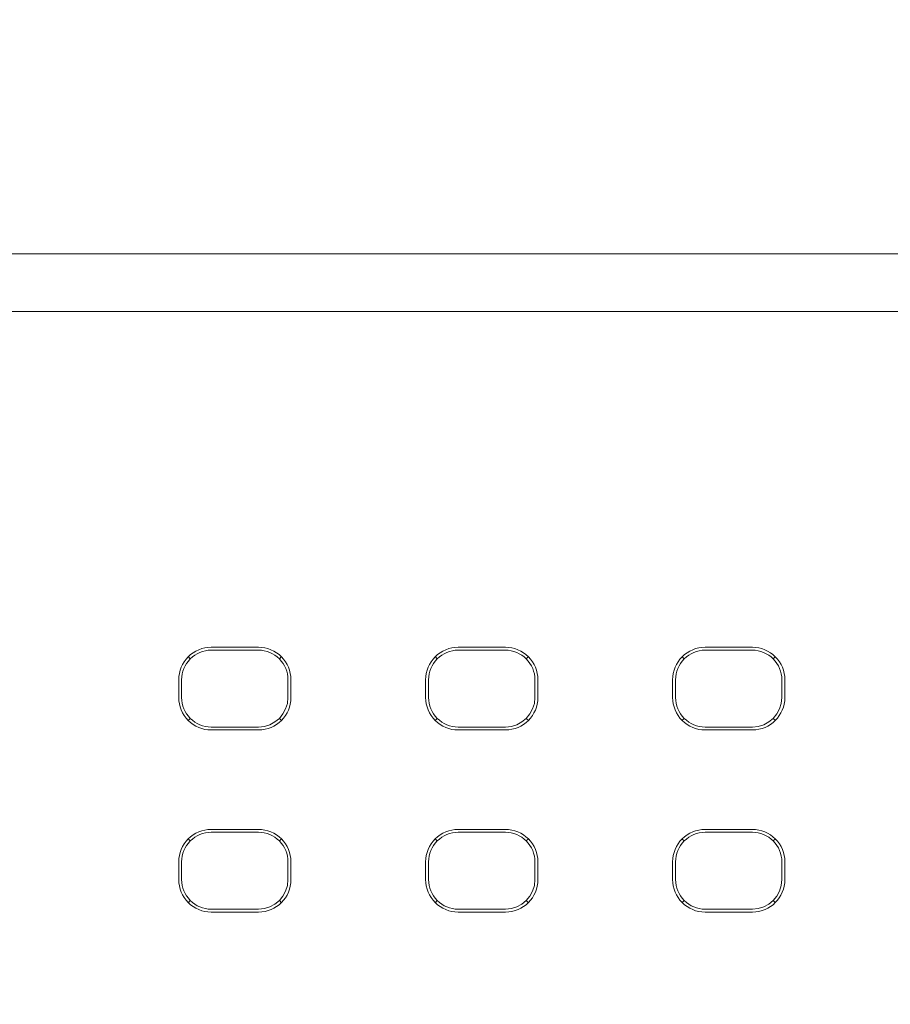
# Model space of a CAD drawing. Header units: millimetres. Extents: x -1114 to 1396, y -630 to 631.
# Tile 448 of 656: x 384 to 399, y -456 to -439. Entities that reach past the tile are written whole.
import ezdxf

# ---------------------------------------------------------------- set-up
doc = ezdxf.new("R2010")
doc.units = ezdxf.units.MM
doc.header["$MEASUREMENT"] = 0

msp = doc.modelspace()

# ---------------------------------------------------------------- linework, layer by layer
at = {"lineweight": 18}
for points, knots in [([(1038.9843, -629.7647), (1038.9843, -629.7647), (-1111.4882, -629.7647), (-1111.4882, -629.7647), (-1111.4882, -629.7647), (-1111.4882, -629.7647), (-1111.4882, 630.7883), (-1111.4882, 630.7883), (-1111.4882, 630.7883), (-1111.4882, 630.7883), (1038.9843, 630.7883), (1038.9843, 630.7883)], [0, 0, 0, 0, 0.3333333, 0.3333333, 0.3333333, 0.3333333, 0.6666667, 0.6666667, 0.6666667, 0.6666667, 1, 1, 1, 1]), ([(375.0281, -443.4076), (375.074, -443.4076), (375.1245, -443.4076), (375.1797, -443.4076), (375.1797, -443.4076), (375.213, -443.4076), (375.248, -443.4076), (375.2844, -443.4076), (375.2844, -443.4076), (375.3208, -443.4076), (375.3586, -443.4076), (375.3978, -443.4076), (375.3978, -443.4076), (375.5545, -443.4076), (375.7332, -443.4076), (375.934, -443.4076), (375.934, -443.4076), (375.9842, -443.4076), (376.0358, -443.4076), (376.0888, -443.4076), (376.0888, -443.4076), (376.1418, -443.4076), (376.1958, -443.4076), (376.2506, -443.4076), (376.2506, -443.4076), (376.3604, -443.4076), (376.4738, -443.4076), (376.5909, -443.4076), (376.5909, -443.4076), (376.7079, -443.4076), (376.8286, -443.4076), (376.953, -443.4076), (376.953, -443.4076), (377.0151, -443.4076), (377.0782, -443.4076), (377.1423, -443.4076), (377.1423, -443.4076), (377.2064, -443.4076), (377.2715, -443.4076), (377.3369, -443.4076), (377.3369, -443.4076), (377.4677, -443.4076), (377.6, -443.4076), (377.7336, -443.4076), (377.7336, -443.4076), (377.8673, -443.4076), (378.0024, -443.4076), (378.1388, -443.4076), (378.1388, -443.4076), (378.1729, -443.4076), (378.2071, -443.4076), (378.2414, -443.4076), (378.2414, -443.4076), (378.2757, -443.4076), (378.3101, -443.4076), (378.3446, -443.4076), (378.3446, -443.4076), (378.4137, -443.4076), (378.4831, -443.4076), (378.5529, -443.4076), (378.5529, -443.4076), (378.6226, -443.4076), (378.6923, -443.4076), (378.7621, -443.4076), (378.7621, -443.4076), (378.8318, -443.4076), (378.9015, -443.4076), (378.9713, -443.4076), (378.9713, -443.4076), (379.041, -443.4076), (379.1108, -443.4076), (379.1805, -443.4076), (379.1805, -443.4076), (379.2502, -443.4076), (379.32, -443.4076), (379.3897, -443.4076), (379.3897, -443.4076), (379.5292, -443.4076), (379.6687, -443.4076), (379.8081, -443.4076), (379.8081, -443.4076), (382.0398, -443.4076), (384.2714, -443.4076), (386.503, -443.4076), (386.503, -443.4076), (390.9663, -443.4076), (395.4295, -443.4076), (399.8928, -443.4076)], [0, 0, 0, 0, 0.0454545, 0.0454545, 0.0454545, 0.0454545, 0.0909091, 0.0909091, 0.0909091, 0.0909091, 0.1363636, 0.1363636, 0.1363636, 0.1363636, 0.1818182, 0.1818182, 0.1818182, 0.1818182, 0.2272727, 0.2272727, 0.2272727, 0.2272727, 0.2727273, 0.2727273, 0.2727273, 0.2727273, 0.3181818, 0.3181818, 0.3181818, 0.3181818, 0.3636364, 0.3636364, 0.3636364, 0.3636364, 0.4090909, 0.4090909, 0.4090909, 0.4090909, 0.4545455, 0.4545455, 0.4545455, 0.4545455, 0.5, 0.5, 0.5, 0.5, 0.5454545, 0.5454545, 0.5454545, 0.5454545, 0.5909091, 0.5909091, 0.5909091, 0.5909091, 0.6363636, 0.6363636, 0.6363636, 0.6363636, 0.6818182, 0.6818182, 0.6818182, 0.6818182, 0.7272727, 0.7272727, 0.7272727, 0.7272727, 0.7727273, 0.7727273, 0.7727273, 0.7727273, 0.8181818, 0.8181818, 0.8181818, 0.8181818, 0.8636364, 0.8636364, 0.8636364, 0.8636364, 0.9090909, 0.9090909, 0.9090909, 0.9090909, 0.9545455, 0.9545455, 0.9545455, 0.9545455, 1, 1, 1, 1]), ([(387.3658, -450.0654), (387.22, -450.0654), (387.08, -450.1234), (386.9769, -450.2265), (386.9769, -450.2265), (386.8737, -450.3297), (386.8158, -450.4696), (386.8158, -450.6155)], [0, 0, 0, 0, 0.5, 0.5, 0.5, 0.5, 1, 1, 1, 1]), ([(388.7159, -450.6155), (388.7159, -450.4696), (388.658, -450.3297), (388.5548, -450.2265), (388.5548, -450.2265), (388.4516, -450.1234), (388.3117, -450.0654), (388.1658, -450.0654)], [0, 0, 0, 0, 0.5, 0.5, 0.5, 0.5, 1, 1, 1, 1]), ([(391.5467, -450.0654), (391.4008, -450.0654), (391.2609, -450.1234), (391.1577, -450.2265), (391.1577, -450.2265), (391.0546, -450.3297), (390.9966, -450.4696), (390.9966, -450.6155)], [0, 0, 0, 0, 0.5, 0.5, 0.5, 0.5, 1, 1, 1, 1]), ([(392.8968, -450.6155), (392.8968, -450.4696), (392.8388, -450.3297), (392.7357, -450.2265), (392.7357, -450.2265), (392.6325, -450.1234), (392.4926, -450.0654), (392.3467, -450.0654)], [0, 0, 0, 0, 0.5, 0.5, 0.5, 0.5, 1, 1, 1, 1]), ([(395.7276, -450.0654), (395.5817, -450.0654), (395.4418, -450.1234), (395.3386, -450.2265), (395.3386, -450.2265), (395.2354, -450.3297), (395.1775, -450.4696), (395.1775, -450.6155)], [0, 0, 0, 0, 0.5, 0.5, 0.5, 0.5, 1, 1, 1, 1]), ([(397.0776, -450.6155), (397.0776, -450.4696), (397.0197, -450.3297), (396.9165, -450.2265), (396.9165, -450.2265), (396.8134, -450.1234), (396.6734, -450.0654), (396.5276, -450.0654)], [0, 0, 0, 0, 0.5, 0.5, 0.5, 0.5, 1, 1, 1, 1]), ([(387.3658, -450.1155), (387.2332, -450.1155), (387.1061, -450.1682), (387.0123, -450.2619), (387.0123, -450.2619), (386.9185, -450.3557), (386.8658, -450.4829), (386.8658, -450.6155)], [0, 0, 0, 0, 0.5, 0.5, 0.5, 0.5, 1, 1, 1, 1]), ([(388.6658, -450.6155), (388.6658, -450.4829), (388.6132, -450.3557), (388.5194, -450.2619), (388.5194, -450.2619), (388.4256, -450.1682), (388.2985, -450.1155), (388.1658, -450.1155)], [0, 0, 0, 0, 0.5, 0.5, 0.5, 0.5, 1, 1, 1, 1]), ([(391.5467, -450.1155), (391.4141, -450.1155), (391.2869, -450.1682), (391.1932, -450.2619), (391.1932, -450.2619), (391.0994, -450.3557), (391.0467, -450.4829), (391.0467, -450.6155)], [0, 0, 0, 0, 0.5, 0.5, 0.5, 0.5, 1, 1, 1, 1]), ([(392.8467, -450.6155), (392.8467, -450.4829), (392.794, -450.3557), (392.7003, -450.2619), (392.7003, -450.2619), (392.6065, -450.1682), (392.4793, -450.1155), (392.3467, -450.1155)], [0, 0, 0, 0, 0.5, 0.5, 0.5, 0.5, 1, 1, 1, 1]), ([(395.7276, -450.1155), (395.595, -450.1155), (395.4678, -450.1682), (395.374, -450.2619), (395.374, -450.2619), (395.2802, -450.3557), (395.2276, -450.4829), (395.2276, -450.6155)], [0, 0, 0, 0, 0.5, 0.5, 0.5, 0.5, 1, 1, 1, 1]), ([(397.0276, -450.6155), (397.0276, -450.4829), (396.9749, -450.3557), (396.8811, -450.2619), (396.8811, -450.2619), (396.7873, -450.1682), (396.6602, -450.1155), (396.5276, -450.1155)], [0, 0, 0, 0, 0.5, 0.5, 0.5, 0.5, 1, 1, 1, 1]), ([(386.8158, -450.9155), (386.8158, -451.0614), (386.8737, -451.2013), (386.9769, -451.3045), (386.9769, -451.3045), (387.08, -451.4076), (387.22, -451.4656), (387.3658, -451.4656)], [0, 0, 0, 0, 0.5, 0.5, 0.5, 0.5, 1, 1, 1, 1]), ([(386.8658, -450.9155), (386.8658, -451.0481), (386.9185, -451.1753), (387.0123, -451.2691), (387.0123, -451.2691), (387.1061, -451.3628), (387.2332, -451.4155), (387.3658, -451.4155)], [0, 0, 0, 0, 0.5, 0.5, 0.5, 0.5, 1, 1, 1, 1]), ([(390.9966, -450.9155), (390.9966, -451.0614), (391.0546, -451.2013), (391.1577, -451.3045), (391.1577, -451.3045), (391.2609, -451.4076), (391.4008, -451.4656), (391.5467, -451.4656)], [0, 0, 0, 0, 0.5, 0.5, 0.5, 0.5, 1, 1, 1, 1]), ([(391.0467, -450.9155), (391.0467, -451.0481), (391.0994, -451.1753), (391.1932, -451.2691), (391.1932, -451.2691), (391.2869, -451.3628), (391.4141, -451.4155), (391.5467, -451.4155)], [0, 0, 0, 0, 0.5, 0.5, 0.5, 0.5, 1, 1, 1, 1]), ([(395.1775, -450.9155), (395.1775, -451.0614), (395.2354, -451.2013), (395.3386, -451.3045), (395.3386, -451.3045), (395.4418, -451.4076), (395.5817, -451.4656), (395.7276, -451.4656)], [0, 0, 0, 0, 0.5, 0.5, 0.5, 0.5, 1, 1, 1, 1]), ([(395.2276, -450.9155), (395.2276, -451.0481), (395.2802, -451.1753), (395.374, -451.2691), (395.374, -451.2691), (395.4678, -451.3628), (395.595, -451.4155), (395.7276, -451.4155)], [0, 0, 0, 0, 0.5, 0.5, 0.5, 0.5, 1, 1, 1, 1]), ([(387.3658, -453.1479), (387.22, -453.1479), (387.08, -453.2059), (386.9769, -453.309), (386.9769, -453.309), (386.8737, -453.4122), (386.8158, -453.5521), (386.8158, -453.698)], [0, 0, 0, 0, 0.5, 0.5, 0.5, 0.5, 1, 1, 1, 1]), ([(387.3658, -453.198), (387.2332, -453.198), (387.1061, -453.2507), (387.0123, -453.3444), (387.0123, -453.3444), (386.9185, -453.4382), (386.8658, -453.5654), (386.8658, -453.698)], [0, 0, 0, 0, 0.5, 0.5, 0.5, 0.5, 1, 1, 1, 1]), ([(388.7159, -453.698), (388.7159, -453.5521), (388.658, -453.4122), (388.5548, -453.309), (388.5548, -453.309), (388.4516, -453.2059), (388.3117, -453.1479), (388.1658, -453.1479)], [0, 0, 0, 0, 0.5, 0.5, 0.5, 0.5, 1, 1, 1, 1]), ([(388.6658, -453.698), (388.6658, -453.5654), (388.6132, -453.4382), (388.5194, -453.3444), (388.5194, -453.3444), (388.4256, -453.2507), (388.2985, -453.198), (388.1658, -453.198)], [0, 0, 0, 0, 0.5, 0.5, 0.5, 0.5, 1, 1, 1, 1]), ([(391.5467, -453.1479), (391.4008, -453.1479), (391.2609, -453.2059), (391.1577, -453.309), (391.1577, -453.309), (391.0546, -453.4122), (390.9966, -453.5521), (390.9966, -453.698)], [0, 0, 0, 0, 0.5, 0.5, 0.5, 0.5, 1, 1, 1, 1]), ([(391.5467, -453.198), (391.4141, -453.198), (391.2869, -453.2507), (391.1932, -453.3444), (391.1932, -453.3444), (391.0994, -453.4382), (391.0467, -453.5654), (391.0467, -453.698)], [0, 0, 0, 0, 0.5, 0.5, 0.5, 0.5, 1, 1, 1, 1]), ([(392.8968, -453.698), (392.8968, -453.5521), (392.8388, -453.4122), (392.7357, -453.309), (392.7357, -453.309), (392.6325, -453.2059), (392.4926, -453.1479), (392.3467, -453.1479)], [0, 0, 0, 0, 0.5, 0.5, 0.5, 0.5, 1, 1, 1, 1]), ([(392.8467, -453.698), (392.8467, -453.5654), (392.794, -453.4382), (392.7003, -453.3444), (392.7003, -453.3444), (392.6065, -453.2507), (392.4793, -453.198), (392.3467, -453.198)], [0, 0, 0, 0, 0.5, 0.5, 0.5, 0.5, 1, 1, 1, 1]), ([(395.7276, -453.1479), (395.5817, -453.1479), (395.4418, -453.2059), (395.3386, -453.309), (395.3386, -453.309), (395.2354, -453.4122), (395.1775, -453.5521), (395.1775, -453.698)], [0, 0, 0, 0, 0.5, 0.5, 0.5, 0.5, 1, 1, 1, 1]), ([(395.7276, -453.198), (395.595, -453.198), (395.4678, -453.2507), (395.374, -453.3444), (395.374, -453.3444), (395.2802, -453.4382), (395.2276, -453.5654), (395.2276, -453.698)], [0, 0, 0, 0, 0.5, 0.5, 0.5, 0.5, 1, 1, 1, 1]), ([(397.0776, -453.698), (397.0776, -453.5521), (397.0197, -453.4122), (396.9165, -453.309), (396.9165, -453.309), (396.8134, -453.2059), (396.6734, -453.1479), (396.5276, -453.1479)], [0, 0, 0, 0, 0.5, 0.5, 0.5, 0.5, 1, 1, 1, 1]), ([(397.0276, -453.698), (397.0276, -453.5654), (396.9749, -453.4382), (396.8811, -453.3444), (396.8811, -453.3444), (396.7873, -453.2507), (396.6602, -453.198), (396.5276, -453.198)], [0, 0, 0, 0, 0.5, 0.5, 0.5, 0.5, 1, 1, 1, 1]), ([(386.8158, -453.998), (386.8158, -454.1439), (386.8737, -454.2838), (386.9769, -454.387), (386.9769, -454.387), (387.08, -454.4901), (387.22, -454.5481), (387.3658, -454.5481)], [0, 0, 0, 0, 0.5, 0.5, 0.5, 0.5, 1, 1, 1, 1]), ([(386.8658, -453.998), (386.8658, -454.1306), (386.9185, -454.2578), (387.0123, -454.3516), (387.0123, -454.3516), (387.1061, -454.4453), (387.2332, -454.498), (387.3658, -454.498)], [0, 0, 0, 0, 0.5, 0.5, 0.5, 0.5, 1, 1, 1, 1]), ([(390.9966, -453.998), (390.9966, -454.1439), (391.0546, -454.2838), (391.1577, -454.387), (391.1577, -454.387), (391.2609, -454.4901), (391.4008, -454.5481), (391.5467, -454.5481)], [0, 0, 0, 0, 0.5, 0.5, 0.5, 0.5, 1, 1, 1, 1]), ([(391.0467, -453.998), (391.0467, -454.1306), (391.0994, -454.2578), (391.1932, -454.3516), (391.1932, -454.3516), (391.2869, -454.4453), (391.4141, -454.498), (391.5467, -454.498)], [0, 0, 0, 0, 0.5, 0.5, 0.5, 0.5, 1, 1, 1, 1]), ([(395.1775, -453.998), (395.1775, -454.1439), (395.2354, -454.2838), (395.3386, -454.387), (395.3386, -454.387), (395.4418, -454.4901), (395.5817, -454.5481), (395.7276, -454.5481)], [0, 0, 0, 0, 0.5, 0.5, 0.5, 0.5, 1, 1, 1, 1]), ([(395.2276, -453.998), (395.2276, -454.1306), (395.2802, -454.2578), (395.374, -454.3516), (395.374, -454.3516), (395.4678, -454.4453), (395.595, -454.498), (395.7276, -454.498)], [0, 0, 0, 0, 0.5, 0.5, 0.5, 0.5, 1, 1, 1, 1])]:
    msp.add_open_spline(points, degree=3, knots=knots, dxfattribs=at)
for points in [[(376.79, -444.386), (376.79, -444.386), (432.9956, -444.386), (432.9956, -444.386)], [(432.9956, -444.386), (432.9956, -444.386), (376.79, -444.386), (376.79, -444.386)], [(387.3658, -450.0654), (387.3658, -450.0654), (388.1658, -450.0654), (388.1658, -450.0654)], [(391.5467, -450.0654), (391.5467, -450.0654), (392.3467, -450.0654), (392.3467, -450.0654)], [(395.7276, -450.0654), (395.7276, -450.0654), (396.5276, -450.0654), (396.5276, -450.0654)], [(386.9747, -450.2244), (386.9747, -450.2244), (387.0123, -450.2619), (387.0123, -450.2619)], [(387.3658, -450.1155), (387.3658, -450.1155), (388.1658, -450.1155), (388.1658, -450.1155)], [(388.5194, -450.2619), (388.5194, -450.2619), (388.557, -450.2244), (388.557, -450.2244)], [(391.1556, -450.2244), (391.1556, -450.2244), (391.1932, -450.2619), (391.1932, -450.2619)], [(391.5467, -450.1155), (391.5467, -450.1155), (392.3467, -450.1155), (392.3467, -450.1155)], [(392.7003, -450.2619), (392.7003, -450.2619), (392.7378, -450.2244), (392.7378, -450.2244)], [(395.374, -450.2619), (395.374, -450.2619), (395.3364, -450.2244), (395.3364, -450.2244)], [(395.7276, -450.1155), (395.7276, -450.1155), (396.5276, -450.1155), (396.5276, -450.1155)], [(396.9187, -450.2244), (396.9187, -450.2244), (396.8811, -450.2619), (396.8811, -450.2619)], [(386.8158, -450.6155), (386.8158, -450.6155), (386.8158, -450.9155), (386.8158, -450.9155)], [(386.8658, -450.9155), (386.8658, -450.9155), (386.8658, -450.6155), (386.8658, -450.6155)], [(388.6658, -450.6155), (388.6658, -450.6155), (388.6658, -450.9155), (388.6658, -450.9155)], [(388.7159, -450.6155), (388.7159, -450.6155), (388.7159, -450.9155), (388.7159, -450.9155)], [(390.9966, -450.6155), (390.9966, -450.6155), (390.9966, -450.9155), (390.9966, -450.9155)], [(391.0467, -450.9155), (391.0467, -450.9155), (391.0467, -450.6155), (391.0467, -450.6155)], [(392.8467, -450.6155), (392.8467, -450.6155), (392.8467, -450.9155), (392.8467, -450.9155)], [(392.8968, -450.6155), (392.8968, -450.6155), (392.8968, -450.9155), (392.8968, -450.9155)], [(395.1775, -450.6155), (395.1775, -450.6155), (395.1775, -450.9155), (395.1775, -450.9155)], [(395.2276, -450.9155), (395.2276, -450.9155), (395.2276, -450.6155), (395.2276, -450.6155)], [(397.0276, -450.6155), (397.0276, -450.6155), (397.0276, -450.9155), (397.0276, -450.9155)], [(397.0776, -450.6155), (397.0776, -450.6155), (397.0776, -450.9155), (397.0776, -450.9155)], [(388.1658, -451.4155), (388.442, -451.4155), (388.6658, -451.1916), (388.6658, -450.9155)], [(388.1658, -451.4656), (388.4696, -451.4656), (388.7159, -451.2193), (388.7159, -450.9155)], [(392.3467, -451.4155), (392.6228, -451.4155), (392.8467, -451.1916), (392.8467, -450.9155)], [(392.3467, -451.4656), (392.6505, -451.4656), (392.8968, -451.2193), (392.8968, -450.9155)], [(396.5276, -451.4155), (396.8037, -451.4155), (397.0276, -451.1916), (397.0276, -450.9155)], [(396.5276, -451.4656), (396.8314, -451.4656), (397.0776, -451.2193), (397.0776, -450.9155)], [(387.0123, -451.2691), (387.0123, -451.2691), (386.9747, -451.3066), (386.9747, -451.3066)], [(388.557, -451.3066), (388.557, -451.3066), (388.5194, -451.2691), (388.5194, -451.2691)], [(391.1932, -451.2691), (391.1932, -451.2691), (391.1556, -451.3066), (391.1556, -451.3066)], [(392.7378, -451.3066), (392.7378, -451.3066), (392.7003, -451.2691), (392.7003, -451.2691)], [(395.374, -451.2691), (395.374, -451.2691), (395.3364, -451.3066), (395.3364, -451.3066)], [(396.8811, -451.2691), (396.8811, -451.2691), (396.9187, -451.3066), (396.9187, -451.3066)], [(388.1658, -451.4155), (388.1658, -451.4155), (387.3658, -451.4155), (387.3658, -451.4155)], [(387.3658, -451.4656), (387.3658, -451.4656), (388.1658, -451.4656), (388.1658, -451.4656)], [(392.3467, -451.4155), (392.3467, -451.4155), (391.5467, -451.4155), (391.5467, -451.4155)], [(391.5467, -451.4656), (391.5467, -451.4656), (392.3467, -451.4656), (392.3467, -451.4656)], [(396.5276, -451.4155), (396.5276, -451.4155), (395.7276, -451.4155), (395.7276, -451.4155)], [(395.7276, -451.4656), (395.7276, -451.4656), (396.5276, -451.4656), (396.5276, -451.4656)], [(387.3658, -453.1479), (387.3658, -453.1479), (388.1658, -453.1479), (388.1658, -453.1479)], [(387.3658, -453.198), (387.3658, -453.198), (388.1658, -453.198), (388.1658, -453.198)], [(391.5467, -453.1479), (391.5467, -453.1479), (392.3467, -453.1479), (392.3467, -453.1479)], [(391.5467, -453.198), (391.5467, -453.198), (392.3467, -453.198), (392.3467, -453.198)], [(395.7276, -453.1479), (395.7276, -453.1479), (396.5276, -453.1479), (396.5276, -453.1479)], [(395.7276, -453.198), (395.7276, -453.198), (396.5276, -453.198), (396.5276, -453.198)], [(387.0123, -453.3444), (387.0123, -453.3444), (386.9747, -453.3069), (386.9747, -453.3069)], [(388.5194, -453.3444), (388.5194, -453.3444), (388.557, -453.3069), (388.557, -453.3069)], [(391.1556, -453.3069), (391.1556, -453.3069), (391.1932, -453.3444), (391.1932, -453.3444)], [(392.7003, -453.3444), (392.7003, -453.3444), (392.7378, -453.3069), (392.7378, -453.3069)], [(395.374, -453.3444), (395.374, -453.3444), (395.3364, -453.3069), (395.3364, -453.3069)], [(396.9187, -453.3069), (396.9187, -453.3069), (396.8811, -453.3444), (396.8811, -453.3444)], [(386.8158, -453.698), (386.8158, -453.698), (386.8158, -453.998), (386.8158, -453.998)], [(386.8658, -453.998), (386.8658, -453.998), (386.8658, -453.698), (386.8658, -453.698)], [(388.6658, -453.698), (388.6658, -453.698), (388.6658, -453.998), (388.6658, -453.998)], [(388.7159, -453.698), (388.7159, -453.698), (388.7159, -453.998), (388.7159, -453.998)], [(390.9966, -453.698), (390.9966, -453.698), (390.9966, -453.998), (390.9966, -453.998)], [(391.0467, -453.998), (391.0467, -453.998), (391.0467, -453.698), (391.0467, -453.698)], [(392.8467, -453.698), (392.8467, -453.698), (392.8467, -453.998), (392.8467, -453.998)], [(392.8968, -453.698), (392.8968, -453.698), (392.8968, -453.998), (392.8968, -453.998)], [(395.1775, -453.698), (395.1775, -453.698), (395.1775, -453.998), (395.1775, -453.998)], [(395.2276, -453.998), (395.2276, -453.998), (395.2276, -453.698), (395.2276, -453.698)], [(397.0276, -453.698), (397.0276, -453.698), (397.0276, -453.998), (397.0276, -453.998)], [(397.0776, -453.698), (397.0776, -453.698), (397.0776, -453.998), (397.0776, -453.998)], [(388.1658, -454.5481), (388.4696, -454.5481), (388.7159, -454.3018), (388.7159, -453.998)], [(388.1658, -454.498), (388.442, -454.498), (388.6658, -454.2741), (388.6658, -453.998)], [(392.3467, -454.5481), (392.6505, -454.5481), (392.8968, -454.3018), (392.8968, -453.998)], [(392.3467, -454.498), (392.6228, -454.498), (392.8467, -454.2741), (392.8467, -453.998)], [(396.5276, -454.5481), (396.8314, -454.5481), (397.0776, -454.3018), (397.0776, -453.998)], [(396.5276, -454.498), (396.8037, -454.498), (397.0276, -454.2741), (397.0276, -453.998)], [(386.9747, -454.3891), (386.9747, -454.3891), (387.0123, -454.3516), (387.0123, -454.3516)], [(388.5194, -454.3516), (388.5194, -454.3516), (388.557, -454.3891), (388.557, -454.3891)], [(391.1932, -454.3516), (391.1932, -454.3516), (391.1556, -454.3891), (391.1556, -454.3891)], [(392.7378, -454.3891), (392.7378, -454.3891), (392.7003, -454.3516), (392.7003, -454.3516)], [(395.374, -454.3516), (395.374, -454.3516), (395.3364, -454.3891), (395.3364, -454.3891)], [(396.8811, -454.3516), (396.8811, -454.3516), (396.9187, -454.3891), (396.9187, -454.3891)], [(388.1658, -454.498), (388.1658, -454.498), (387.3658, -454.498), (387.3658, -454.498)], [(387.3658, -454.5481), (387.3658, -454.5481), (388.1658, -454.5481), (388.1658, -454.5481)], [(392.3467, -454.498), (392.3467, -454.498), (391.5467, -454.498), (391.5467, -454.498)], [(391.5467, -454.5481), (391.5467, -454.5481), (392.3467, -454.5481), (392.3467, -454.5481)], [(396.5276, -454.498), (396.5276, -454.498), (395.7276, -454.498), (395.7276, -454.498)], [(395.7276, -454.5481), (395.7276, -454.5481), (396.5276, -454.5481), (396.5276, -454.5481)]]:
    msp.add_open_spline(points, degree=3, dxfattribs=at)

doc.saveas('drawing.dxf')
